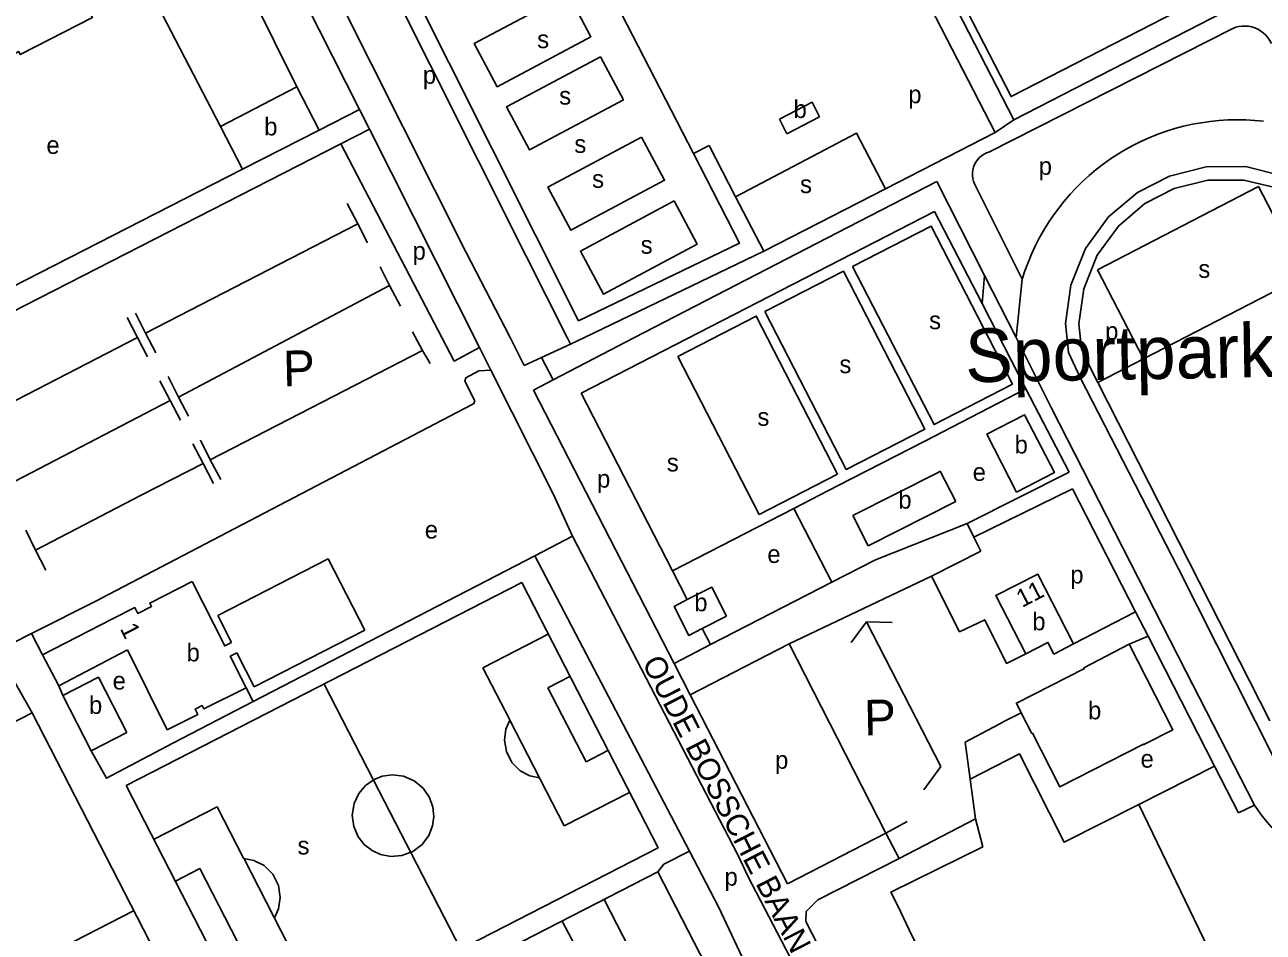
# Model space of a CAD drawing. Extents: x 158848 to 160613, y 385889 to 387762.
# Drawn here: x 159340 to 159618.1, y 387116.4 to 387320.3 of the extents above; entities that cross this region are included whole.
import ezdxf

# ---------------------------------------------------------------- set-up
doc = ezdxf.new("R2010")
doc.units = 0
for name, color, linetype in [('BLT_Basislijn', 7, 'Continuous'), ('BLT_Bebouwing', 7, 'Continuous'), ('BLT_Centroide', 7, 'Continuous'), ('BLT_Huisnummer', 7, 'Continuous'), ('BLT_Sport_parknaam', 7, 'Continuous'), ('BLT_Straatnaam', 7, 'Continuous'), ('BLT_Tekst_parkeren', 7, 'Continuous'), ('BLT_Vlakafsluiter', 7, 'Continuous')]:
    doc.layers.add(name, color=color, linetype=linetype)

msp = doc.modelspace()

# ---------------------------------------------------------------- linework, layer by layer
at = {"layer": 'BLT_Basislijn'}
for p, q in [((159401.1, 387306.35), (159370.96, 387366.8)), ((159383.9, 387297.44), (159352.84, 387357.37)), ((159535.52, 387339.52), (159557.89, 387296.06)), ((159473.97, 387322.72), (159490.12, 387291.34)), ((159556.42, 387291.64), (159611.21, 387319.45)), ((159406.09, 387296.64), (159415.17, 387301.28)), ((159415.17, 387301.28), (159417.42, 387296.82)), ((159410.96, 387293.52), (159417.42, 387296.82)), ((159417.42, 387296.82), (159442.08, 387247.82)), ((159314, 387243.91), (159410.96, 387293.52)), ((159493.69, 387293.17), (159490.12, 387291.34)), ((159499.6, 387281.66), (159493.69, 387293.17)), ((159388.85, 387287.82), (159311.57, 387248.29)), ((159544.74, 387285.09), (159522.43, 387273.55)), ((159544.74, 387285.09), (159555.49, 387263.93)), ((159563.94, 387263.1), (159553.25, 387284.55)), ((159580.84, 387265.24), (159616.97, 387283.94)), ((159616.97, 387283.94), (159627.32, 387263.93)), ((159414.74, 387275.58), (159412.38, 387280.17)), ((159464.9, 387237.51), (159544.27, 387278.35)), ((159544.27, 387278.35), (159554.92, 387257.66)), ((159367.08, 387251.01), (159414.74, 387275.58)), ((159414.74, 387275.58), (159416.96, 387271.28)), ((159522.43, 387273.55), (159476.92, 387250)), ((159439.09, 387269.14), (159448.94, 387250)), ((159421.91, 387261.73), (159419.77, 387265.92)), ((159555.49, 387263.93), (159554.92, 387257.66)), ((159555.49, 387263.93), (159562.56, 387250)), ((159591.19, 387245.23), (159580.84, 387265.24)), ((159591.19, 387245.23), (159627.32, 387263.93)), ((159374.52, 387236.61), (159421.91, 387261.73)), ((159421.91, 387261.73), (159424.33, 387257.05)), ((159562.56, 387250), (159563.94, 387263.1)), ((159367.08, 387251.01), (159364.84, 387255.47)), ((159554.92, 387257.66), (159564.79, 387238.47)), ((159367.57, 387245.66), (159362.97, 387254.51)), ((159365.15, 387249.99), (159326.68, 387230.13)), ((159367.08, 387251.01), (159369.37, 387246.58)), ((159429.26, 387247.13), (159427.04, 387251.33)), ((159448.94, 387250), (159452.14, 387243.77)), ((159476.92, 387250), (159458.6, 387240.52)), ((159381.63, 387222.56), (159429.26, 387247.13)), ((159429.26, 387247.13), (159430.99, 387244.21)), ((159442.08, 387247.82), (159444.64, 387242.72)), ((159462.51, 387248.5), (159456.04, 387245.55)), ((159456.04, 387245.55), (159452.14, 387243.77)), ((159580.91, 387239.91), (159591.19, 387245.23)), ((159374.52, 387236.61), (159372.17, 387241.27)), ((159444.64, 387242.72), (159458.72, 387214.75)), ((159576.97, 387241.05), (159598.93, 387198.22)), ((159458.6, 387240.52), (159454.18, 387238.22)), ((159454.18, 387238.22), (159485.78, 387176.82)), ((159564.79, 387238.47), (159542.06, 387226.77)), ((159564.79, 387238.47), (159574.51, 387219.81)), ((159619.56, 387163.91), (159580.91, 387239.91)), ((159372.6, 387235.87), (159374.97, 387231.44)), ((159374.52, 387236.61), (159376.73, 387232.35)), ((159485.42, 387197.62), (159464.9, 387237.51)), ((159380.03, 387221.75), (159377.72, 387226.15)), ((159381.63, 387222.56), (159379.44, 387226.99)), ((159542.06, 387226.77), (159522.49, 387216.7)), ((159380.03, 387221.75), (159382.32, 387217.25)), ((159381.63, 387222.56), (159384, 387218.12)), ((159551.61, 387208.23), (159574.51, 387219.81)), ((159522.49, 387216.7), (159512.69, 387211.65)), ((159553.09, 387205.2), (159575.27, 387216.04)), ((159575.27, 387216.04), (159589.42, 387188.39)), ((159462.95, 387205.39), (159458.72, 387214.75)), ((159512.69, 387211.65), (159485.42, 387197.62)), ((159512.69, 387211.65), (159521.23, 387195.06)), ((159551.61, 387208.23), (159530.97, 387200.08)), ((159553.09, 387205.2), (159551.61, 387208.23)), ((159340.21, 387206.73), (159342.41, 387202.26)), ((159454.48, 387200.99), (159462.95, 387205.39)), ((159554.68, 387202.04), (159553.09, 387205.2)), ((159344.7, 387197.76), (159342.41, 387202.26)), ((159391.25, 387168.26), (159454.48, 387200.99)), ((159454.48, 387200.99), (159489.23, 387134.67)), ((159521.23, 387195.06), (159530.97, 387200.08)), ((159543.58, 387196.39), (159554.68, 387202.04)), ((159485.42, 387197.62), (159488.75, 387191.14)), ((159620.56, 387155.33), (159598.93, 387198.22)), ((159493.96, 387181.03), (159521.23, 387195.06)), ((159543.58, 387196.39), (159511.64, 387181.2)), ((159575.49, 387181.2), (159589.42, 387188.39)), ((159589.42, 387188.39), (159592.21, 387182.93)), ((159525.52, 387181.52), (159529.01, 387186.13)), ((159529.01, 387186.13), (159545.69, 387153.63)), ((159529.01, 387186.13), (159534.73, 387186)), ((159341.49, 387183.53), (159343.98, 387178.75)), ((159457.5, 387183.35), (159442.87, 387175.83)), ((159492.09, 387184.66), (159493.96, 387181.03)), ((159592.21, 387182.93), (159587.96, 387181.13)), ((159592.21, 387182.93), (159607.14, 387153.76)), ((159485.78, 387176.82), (159493.96, 387181.03)), ((159511.64, 387181.2), (159489.41, 387169.76)), ((159511.64, 387181.2), (159533.35, 387138.7)), ((159341.62, 387165.68), (159333.7, 387179.55)), ((159442.87, 387175.83), (159448.87, 387164.16)), ((159485.78, 387176.82), (159489.41, 387169.76)), ((159600.71, 387175.11), (159616.14, 387144.95)), ((159407.22, 387172.16), (159418.24, 387150.73)), ((159462.38, 387173.87), (159457.46, 387171.35)), ((159389.7, 387171.36), (159391.25, 387168.26)), ((159457.46, 387171.35), (159466.01, 387154.72)), ((159489.41, 387169.76), (159511.25, 387127.32)), ((159373.38, 387159.01), (159391.25, 387168.26)), ((159448.91, 387164.08), (159461.12, 387140.31)), ((159470.92, 387157.24), (159466.01, 387154.72)), ((159545.69, 387153.63), (159541.83, 387148.4)), ((159590.13, 387145.14), (159607.14, 387153.76)), ((159607.14, 387153.76), (159612.52, 387143.24)), ((159418.3, 387150.6), (159437.79, 387112.67)), ((159475.76, 387147.83), (159461.12, 387140.31)), ((159383.2, 387144.6), (159369.01, 387137.31)), ((159383.2, 387144.6), (159389.12, 387133.08)), ((159612.52, 387143.24), (159616.14, 387144.95)), ((159533.35, 387138.7), (159538.09, 387141.3)), ((159536.3, 387132.98), (159553.44, 387141.91)), ((159511.25, 387127.32), (159533.35, 387138.7)), ((159533.35, 387138.7), (159536.3, 387132.98)), ((159389.15, 387133.03), (159401.53, 387108.93)), ((159379.28, 387130.71), (159373.84, 387127.91)), ((159379.28, 387130.71), (159387.73, 387114.26)), ((159422.56, 387099.42), (159482.14, 387130.03)), ((159477.37, 387109.59), (159470.08, 387123.78)), ((159364.41, 387121.21), (159342.98, 387110.2)), ((159463.48, 387113.51), (159460.68, 387118.95))]:
    msp.add_line(p, q, dxfattribs=at)
for points in [[(159562.03, 387298.95), (159496.34, 387426.59)], [(159415.17, 387301.28), (159381.98, 387366.86)], [(159490.12, 387291.34), (159500.47, 387271.23), (159464.32, 387253.81), (159425.57, 387331.11), (159460.49, 387348.91)], [(159452.58, 387268.3), (159420.22, 387332.87)], [(159461.96, 387327.28), (159440.9, 387316.05), (159446.07, 387306.37), (159467.12, 387317.61), (159461.96, 387327.28)], [(159410.75, 387325.58), (159439.09, 387269.14)], [(159614.85, 387326.13), (159562.03, 387298.95)], [(159611.21, 387319.45), (159611.89, 387319.71), (159612.59, 387319.88), (159613.31, 387319.98), (159614.04, 387320), (159614.77, 387319.94), (159615.48, 387319.8), (159616.18, 387319.58), (159616.84, 387319.29), (159617.47, 387318.93), (159618.06, 387318.49), (159618.59, 387318), (159619.07, 387317.45), (159619.49, 387316.86), (159619.84, 387316.22), (159619.88, 387316.11)], [(159469.23, 387313.09), (159448.18, 387301.86), (159453.34, 387292.18), (159474.4, 387303.42), (159469.23, 387313.09)], [(159563.94, 387263.1), (159564.56, 387265.01), (159565.26, 387266.9), (159566.03, 387268.75), (159566.88, 387270.58), (159567.79, 387272.37), (159568.78, 387274.12), (159569.84, 387275.83), (159570.96, 387277.49), (159572.15, 387279.12), (159573.4, 387280.69), (159574.71, 387282.21), (159576.09, 387283.68), (159577.52, 387285.09), (159579, 387286.44), (159580.54, 387287.74), (159582.13, 387288.97), (159583.77, 387290.14), (159585.45, 387291.24), (159587.17, 387292.27), (159588.93, 387293.24), (159590.73, 387294.13), (159592.57, 387294.95), (159594.43, 387295.7), (159596.33, 387296.37), (159598.25, 387296.97), (159600.19, 387297.49), (159602.15, 387297.93), (159604.13, 387298.29), (159606.12, 387298.58), (159608.12, 387298.78), (159610.12, 387298.91), (159612.13, 387298.95), (159614.14, 387298.92), (159616.15, 387298.8), (159618.15, 387298.61)], [(159478.49, 387295.05), (159457.43, 387283.81), (159462.6, 387274.14), (159483.65, 387285.37), (159478.49, 387295.05)], [(159499.6, 387281.66), (159526.77, 387295.92), (159533.26, 387283.44)], [(159533.26, 387283.44), (159557.89, 387296.06)], [(159410.96, 387293.52), (159436.42, 387244.74), (159442.08, 387247.82)], [(159553.25, 387284.55), (159553.01, 387285.15), (159552.85, 387285.77), (159552.77, 387286.4), (159552.77, 387287.04), (159552.85, 387287.68), (159553, 387288.3), (159553.23, 387288.89), (159553.54, 387289.45), (159553.91, 387289.97), (159554.35, 387290.44), (159554.84, 387290.85), (159555.37, 387291.2), (159555.95, 387291.48), (159556.42, 387291.64)], [(159637.95, 387273.18), (159634.97, 387278.38), (159630.39, 387282.29), (159622.7, 387286.31), (159614.09, 387288.41), (159605.28, 387288.37), (159597.04, 387286.31), (159589.81, 387282.61), (159583.34, 387277.11), (159578.17, 387269.99), (159574.85, 387261.76), (159573.63, 387253.17), (159574.34, 387246.65), (159576.97, 387241.05)], [(159505.91, 387269.41), (159509.16, 387271.08), (159533.26, 387283.44)], [(159636.8, 387268.84), (159635.28, 387271.81), (159632.72, 387276.35), (159628.7, 387279.79), (159621.64, 387283.48), (159613.73, 387285.41), (159605.66, 387285.37), (159598.1, 387283.49), (159591.49, 387280.1), (159585.56, 387275.06), (159580.81, 387268.53), (159577.77, 387260.98), (159576.65, 387253.12), (159577.27, 387247.47), (159579.66, 387242.37), (159580.91, 387239.91)], [(159485.81, 387280.7), (159464.76, 387269.46), (159469.92, 387259.79), (159490.97, 387271.02), (159485.81, 387280.7)], [(159499.6, 387281.66), (159505.91, 387269.41)], [(159505.91, 387269.41), (159465.63, 387250)], [(159461.75, 387250), (159452.58, 387268.3)], [(159462.51, 387248.5), (159461.75, 387250)], [(159465.63, 387250), (159462.51, 387248.5)], [(159562.56, 387250), (159570.42, 387234.31), (159600.71, 387175.11)], [(159440.41, 387234.97), (159440.83, 387235.19), (159441.01, 387235.84), (159438.78, 387240.22), (159439.02, 387240.97), (159441.94, 387242.53), (159444.64, 387242.72)], [(159334.03, 387215.78), (159372.6, 387235.87), (159370.34, 387240.33)], [(159440.41, 387234.97), (159357.2, 387191.47), (159356.51, 387191.12), (159341.49, 387183.53)], [(159342.41, 387202.26), (159366.14, 387214.58), (159380.03, 387221.75)], [(159462.95, 387205.39), (159500.19, 387133.64), (159502.33, 387129.02), (159517.49, 387100), (159545.51, 387045.96)], [(159564.73, 387178.99), (159560.41, 387176.8), (159555.52, 387186.62), (159549.87, 387183.92), (159543.58, 387196.39)], [(159333.7, 387179.55), (159340.47, 387183.02), (159341.49, 387183.53)], [(159347.64, 387171.75), (159348.54, 387169.63)], [(159327.68, 387046.25), (159282.04, 387135.06), (159341.62, 387165.68)], [(159341.62, 387165.68), (159387.26, 387076.86), (159327.68, 387046.25)], [(159448.91, 387164.08), (159448.03, 387162.05), (159447.69, 387159.61), (159448.12, 387157), (159449.35, 387154.59), (159451.23, 387152.72), (159453.41, 387151.58), (159455.57, 387151.11)], [(159558.74, 387163.16), (159551.11, 387159.11), (159552.24, 387150.8)], [(159563.72, 387165.75), (159559.99, 387163.83), (159558.74, 387163.16)], [(159354.91, 387157.2), (159358.31, 387151.01), (159373.38, 387159.01)], [(159590.13, 387145.14), (159573.36, 387136.66), (159563.31, 387156.51), (159552.24, 387150.8)], [(159418.19, 387150.62), (159416.49, 387149.4), (159414.98, 387147.62), (159413.91, 387145.34), (159413.5, 387142.76), (159413.83, 387140.17), (159414.83, 387137.86), (159416.28, 387136.04), (159417.95, 387134.76), (159419.86, 387133.89), (159422.15, 387133.46), (159424.66, 387133.67), (159427.1, 387134.59), (159429.19, 387136.17), (159430.69, 387138.18), (159431.55, 387140.35), (159431.84, 387142.43), (159431.64, 387144.52), (159430.87, 387146.72), (159429.45, 387148.79), (159427.43, 387150.46), (159425.03, 387151.48), (159422.54, 387151.79), (159420.23, 387151.46), (159418.28, 387150.67)], [(159552.24, 387150.8), (159553.44, 387141.91)], [(159618.04, 387087.93), (159616.11, 387092.17), (159611.92, 387100), (159590.13, 387145.14)], [(159616.14, 387144.95), (159616.93, 387143.79), (159617.89, 387142.46), (159618.92, 387141.19), (159620.01, 387139.96), (159621.15, 387138.79), (159622.35, 387137.68), (159623.61, 387136.62), (159624.91, 387135.63), (159626.26, 387134.71), (159627.66, 387133.85), (159629.09, 387133.06), (159630.56, 387132.34), (159631.99, 387131.72)], [(159553.44, 387141.91), (159555.08, 387135.61), (159534.45, 387125.44), (159536.12, 387122.2)], [(159389.19, 387133.02), (159391.43, 387132.57), (159393.71, 387131.41), (159395.66, 387129.47), (159396.94, 387126.96), (159397.36, 387124.25), (159396.98, 387121.72), (159396.02, 387119.64)], [(159482.14, 387130.03), (159483.44, 387131.69), (159489.23, 387134.67)], [(159489.23, 387134.67), (159495.78, 387122.17), (159501.77, 387109.41), (159506.85, 387100), (159537.13, 387041.58)], [(159536.3, 387132.98), (159518.07, 387123.7), (159515.4, 387121.07), (159515.36, 387118.83), (159518.24, 387113.29)], [(159482.14, 387130.03), (159527.77, 387041.21), (159468.2, 387010.6), (159422.56, 387099.42)], [(159567.07, 387061.89), (159547.26, 387100), (159539.13, 387115.69), (159536.12, 387122.2)]]:
    msp.add_lwpolyline(points, dxfattribs=at)
for points in [[(159568.42, 387410.5), (159610.23, 387329.27), (159561.43, 387304.16), (159519.63, 387385.39)], [(159525.86, 387265.99), (159544.14, 387230.48), (159561.76, 387239.56), (159543.49, 387275.06)], [(159506.17, 387255.85), (159524.44, 387220.35), (159542.07, 387229.42), (159523.8, 387264.93)], [(159486.59, 387245.78), (159504.87, 387210.27), (159522.49, 387219.35), (159504.22, 387254.85)], [(159362.76, 387149.37), (159451.57, 387195), (159482.19, 387135.42), (159393.37, 387089.79)]]:
    msp.add_lwpolyline(points, close=True, dxfattribs=at)
at = {"layer": 'BLT_Bebouwing'}
for p, q in [((159406.09, 387296.64), (159401.1, 387306.35)), ((159518.46, 387299.63), (159511.12, 387295.79)), ((159511.12, 387295.79), (159509.41, 387299.08)), ((159544.9, 387219.63), (159525.93, 387210.03)), ((159545.56, 387219.97), (159544.9, 387219.63)), ((159549.01, 387213.16), (159545.56, 387219.97)), ((159359.52, 387186.73), (159343.98, 387178.75)), ((159383.34, 387187.58), (159386.41, 387181.53)), ((159391.47, 387171.55), (159416.34, 387184.26)), ((159371.92, 387161.9), (159363.01, 387179.84)), ((159571.05, 387178.92), (159575.49, 387181.2)), ((159343.98, 387178.75), (159347.64, 387171.75)), ((159387.61, 387179.16), (159391.47, 387171.55)), ((159348.54, 387169.63), (159356.55, 387173.73)), ((159356.55, 387173.73), (159362.92, 387161.3)), ((159354.91, 387157.2), (159348.54, 387169.63)), ((159362.92, 387161.3), (159354.91, 387157.2))]:
    msp.add_line(p, q, dxfattribs=at)
for points in [[(159263.67, 387363.96), (159299.49, 387294.21), (159338.62, 387314.31), (159338.96, 387313.6), (159355.15, 387321.92), (159340.46, 387350.54), (159338.95, 387349.76), (159333.11, 387360.93), (159335.14, 387361.92), (159326.91, 387377.99), (159324.94, 387376.86), (159317.45, 387391.49)], [(159562.68, 387215.31), (159556.01, 387228.29), (159564.49, 387232.65), (159571.16, 387219.67)]]:
    msp.add_lwpolyline(points, close=True, dxfattribs=at)
for points in [[(159401.1, 387306.35), (159383.9, 387297.44)], [(159509.41, 387299.08), (159516.75, 387302.92), (159518.46, 387299.63)], [(159383.9, 387297.44), (159388.85, 387287.82)], [(159388.85, 387287.82), (159406.09, 387296.64)], [(159529.38, 387203.23), (159549.01, 387213.16)], [(159525.93, 387210.03), (159529.38, 387203.23)], [(159416.34, 387184.26), (159408.1, 387200.29), (159383.34, 387187.58)], [(159575.49, 387181.2), (159567.44, 387196.88), (159558.01, 387192.1), (159564.73, 387178.99)], [(159359.52, 387186.73), (159364.66, 387189.37), (159365.35, 387188.03), (159368.44, 387189.61), (159368.04, 387190.37), (159368.22, 387190.46), (159377.56, 387195.23)], [(159377.56, 387195.23), (159384.89, 387180.76), (159386.41, 387181.53)], [(159488.75, 387191.14), (159494.22, 387193.94), (159497.54, 387187.45), (159492.09, 387184.66)], [(159492.09, 387184.66), (159489.09, 387183.12), (159485.76, 387189.61), (159488.75, 387191.14)], [(159347.64, 387171.75), (159363.01, 387179.84)], [(159563.72, 387165.75), (159562.63, 387167.9), (159577.9, 387175.67), (159577.8, 387175.86), (159587.96, 387181.13)], [(159587.96, 387181.13), (159597.79, 387161.91), (159591.25, 387158.57), (159591.18, 387158.69), (159572.39, 387149.09), (159566.22, 387161.17), (159566.09, 387161.1), (159563.72, 387165.75)], [(159564.73, 387178.99), (159569.71, 387181.54), (159571.05, 387178.92)], [(159387.61, 387179.16), (159386.12, 387178.42), (159389.7, 387171.36)], [(159371.92, 387161.9), (159378.83, 387165.34), (159378.23, 387166.56), (159379.8, 387167.34), (159380.16, 387166.62), (159389.7, 387171.36)]]:
    msp.add_lwpolyline(points, dxfattribs=at)
at = {"layer": 'BLT_Vlakafsluiter'}
for p, q in [((159562.03, 387298.95), (159557.89, 387296.06)), ((159456.04, 387245.55), (159458.6, 387240.52))]:
    msp.add_line(p, q, dxfattribs=at)

# ---------------------------------------------------------------- texts
at = {"layer": 'BLT_Centroide'}
for s, p in [('s', (159455.04, 387315.04)), ('p', (159429.37, 387307.02)), ('s', (159459.98, 387302.35)), ('p', (159538.37, 387302.65)), ('b', (159512.6, 387299.34)), ('b', (159393.74, 387295.42)), ('e', (159344.84, 387291.27)), ('s', (159463.38, 387291.5)), ('p', (159567.66, 387286.56)), ('s', (159467.38, 387283.66)), ('s', (159514.06, 387282.48)), ('s', (159478.28, 387268.85)), ('p', (159427.06, 387267.51)), ('s', (159603.5, 387263.44)), ('s', (159543.05, 387251.89)), ('p', (159582.57, 387249.49)), ('s', (159522.91, 387242.02)), ('s', (159504.5, 387230.19)), ('b', (159562.24, 387223.98)), ('s', (159484.15, 387219.95)), ('p', (159468.48, 387216.3)), ('e', (159552.82, 387217.82)), ('b', (159536.14, 387211.59)), ('e', (159429.8, 387204.86)), ('e', (159506.72, 387199.38)), ('p', (159574.75, 387194.77)), ('b', (159490.32, 387188.53)), ('b', (159566.21, 387184.26)), ('b', (159376.31, 387177.27)), ('e', (159359.7, 387170.94)), ('b', (159354.4, 387165.47)), ('b', (159578.74, 387164.26)), ('p', (159508.46, 387153.15)), ('e', (159590.52, 387153.4)), ('s', (159401.23, 387133.9)), ('p', (159497.11, 387126.89))]:
    msp.add_text(s, height=4, dxfattribs=at).set_placement(p)
at = {"layer": 'BLT_Huisnummer'}
for s, rotation, p in [('11', 27.2002, (159563.92, 387189.28)), ('1', 297.3375, (159361.26, 387184.63))]:
    msp.add_text(s, height=4, rotation=rotation, dxfattribs=at).set_placement(p)
at = {"layer": 'BLT_Sport_parknaam'}
msp.add_text('Sportpark Woensel', height=12, rotation=1, dxfattribs=at).set_placement((159551.22, 387239.96))
at = {"layer": 'BLT_Straatnaam'}
msp.add_text('OUDE BOSSCHE BAAN', height=5, rotation=297.213, dxfattribs=at).set_placement((159478.49, 387176.98))
at = {"layer": 'BLT_Tekst_parkeren'}
for p in [(159398.05, 387239.06), (159528.52, 387160.6)]:
    msp.add_text('P', height=8, rotation=1.2719, dxfattribs=at).set_placement(p)

doc.saveas('drawing.dxf')
